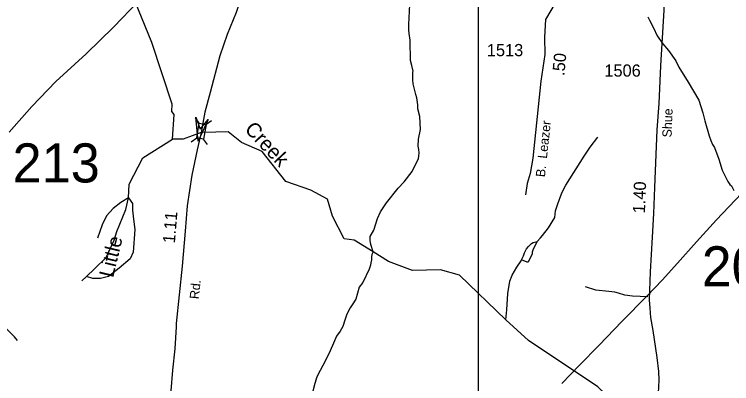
# Model space of a CAD drawing. Extents: x 1473865 to 1648260, y 639067 to 773536.
# Drawn here: x 1526062 to 1533398, y 686168 to 689946 of the extents above; entities that cross this region are included whole.
import ezdxf

# ---------------------------------------------------------------- set-up
doc = ezdxf.new("R2010")
doc.units = 0
for name, color, linetype in [('Exist Hydrographic Creek Single Shore', 7, 'Continuous'), ('Exist Hydrographic Creek Single Shore Label', 7, 'Continuous'), ('Exist Hydrographic Misc Water Feature', 7, 'Continuous'), ('Exist Road Non-System Type 51', 7, 'Continuous'), ('Exist Road Secondary Mileage Hundredths English Label', 7, 'Continuous'), ('Exist Road Secondary Structure Standard Bridge Attributed CELL', 7, 'Continuous'), ('Exist Road Secondary Structure Standard Bridge CELL', 7, 'Continuous'), ('Exist Road Secondary Structure Standard Bridge Number Label', 7, 'Continuous'), ('Exist Road Secondary Type 51 Attributed', 7, 'Continuous'), ('Exist Road Secondary Type 51 Label', 7, 'Continuous'), ('Exist Road Secondary Type 51 Number Label', 7, 'Continuous'), ('Exist Utilities Electrical Transmission Line', 7, 'Continuous'), ('Map Preparation Inset Cut Line', 7, 'Continuous')]:
    doc.layers.add(name, color=color, linetype=linetype)

msp = doc.modelspace()

# ---------------------------------------------------------------- linework, layer by layer
at = {"layer": 'Exist Hydrographic Creek Single Shore'}
for points in [[(1532111.7, 686056.7), (1532028.9, 686133.9), (1531321.4, 686611), (1531087.1, 686819.4), (1530615.8, 687279.2), (1530419.6, 687333), (1530132.3, 687324.3), (1529887.7, 687418.2), (1529730.2, 687517.8), (1529538.3, 687634.1), (1529434.4, 687648.2), (1529315.4, 687880.2), (1529265.4, 688053.5), (1529093.5, 688147.2), (1528837.3, 688236.7), (1528596.8, 688542.6), (1528384.9, 688634.5), (1528250.1, 688743), (1528121.6, 688741.3), (1527973.1, 688738), (1527789.6, 688669.5), (1527677.8, 688667.8)], [(1527228.2, 688068.7), (1527236.3, 688209.9), (1527374.3, 688476.3), (1527677.8, 688667.8)], [(1526753.3, 687218.5), (1526800.9, 687263.8), (1526882.7, 687340.8), (1527001.7, 687459.8), (1527082.3, 687636.5), (1527109.2, 687723), (1527201.3, 687949.6), (1527228.2, 688068.7)]]:
    msp.add_lwpolyline(points, dxfattribs=at)
at = {"layer": 'Exist Hydrographic Misc Water Feature'}
for points in [[(1527677.8, 688667.8), (1527697.3, 688919.5), (1527673.3, 688952.8), (1527674.3, 689028.2), (1527467.3, 689656.1), (1527194.3, 690327.9)], [(1529730.2, 687517.8), (1529708.3, 687590.1), (1529704.8, 687614.2), (1529701.2, 687628.2), (1529702, 687674.2), (1529739.2, 687737.4), (1529776.6, 687855.7), (1529806.9, 687924), (1529866.7, 688018.7), (1529985.7, 688168.2), (1530048.9, 688230.9), (1530130.9, 688337.2), (1530193.6, 688471.9), (1530198.1, 688495.7), (1530200.7, 688527.7), (1530199.4, 688563.7), (1530192, 688595.8), (1530193.4, 688667.8), (1530215.3, 688767.3), (1530207.9, 688901.9), (1530187.4, 688979.7), (1530189.7, 688987.7), (1530188.3, 689019.7), (1530177.7, 689091.9), (1530166.3, 689124.1), (1530140.5, 689236.5), (1530137.2, 689276.6), (1530136.8, 689358.3), (1530138.9, 689364.5), (1530128.1, 689420.7), (1530113.1, 689473), (1530109, 689677), (1530105.6, 689709), (1530101.9, 689723.1), (1530098.5, 689753.2), (1530095.2, 689785.2), (1530096.2, 689841.2), (1530107.6, 690046.4)], [(1532540.9, 689920.2), (1532557.6, 689887.2), (1532598.1, 689806.4), (1532634.5, 689725.7), (1532695, 689644.5), (1532751.6, 689575.4), (1532825.6, 689469.9), (1532856.4, 689405.4), (1532953.4, 689251.5), (1533061.9, 689069.3), (1533103.3, 688936.6), (1533121.7, 688856.2), (1533166.7, 688703.4), (1533183.9, 688655.1), (1533201.1, 688614.7), (1533222.4, 688582.3), (1533267.1, 688463.9), (1533302, 688352.8), (1533359.7, 688235.7), (1533380.4, 688206.7), (1533396.9, 688192.9), (1533419.9, 688142.5)], [(1531408.5, 687621.9), (1531444.1, 687658.8), (1531462.5, 687682.5), (1531524.2, 687762.9), (1531589, 687868.4), (1531595.5, 687935.6), (1531620.8, 688007.1), (1531658.9, 688110.3), (1531671.5, 688142), (1531700.6, 688197.4), (1531890.4, 688493.4), (1531952.2, 688588.1), (1532028.3, 688690.5)], [(1527228.2, 688068.7), (1527268.5, 688009.1), (1527270.4, 687943.8), (1527281.9, 687851.6), (1527295.3, 687744.1), (1527276.1, 687511.7), (1527247.4, 687444.5), (1527132.2, 687348.4), (1527024.7, 687263.9), (1526944.1, 687242.8), (1526865.4, 687242.8), (1526800.9, 687263.8)], [(1527228.2, 688068.7), (1527149.5, 688020.7), (1527072.7, 687961.1), (1527003.6, 687884.3), (1526961.4, 687792.1), (1526913.4, 687657.7)], [(1531247.1, 687433.3), (1531270.4, 687474.5), (1531279.1, 687506.3), (1531299.8, 687545.8), (1531318.3, 687569.4), (1531350.9, 687600.7), (1531369.1, 687610.4), (1531408.5, 687621.9)], [(1531408.5, 687621.9), (1531367.8, 687544.5), (1531359.2, 687512.6), (1531358.9, 687496.6), (1531321.4, 687417.5), (1531315.2, 687411.6), (1531305.2, 687409.8), (1531247.1, 687433.3)], [(1529730.2, 687517.8), (1529718.4, 687490), (1529714, 687466.1), (1529713.4, 687434.1), (1529708.7, 687402.2), (1529704.2, 687378.3), (1529691.5, 687338.6), (1529624.9, 687204), (1529589.4, 687156.1), (1529553.5, 687033.5), (1529518.3, 686974.3), (1529495.8, 686944.7), (1529462.5, 686879.4), (1529441.2, 686815.9), (1529420, 686752.3), (1529393.1, 686704.9), (1529358.1, 686653.7), (1529314.2, 686559.7), (1529278.5, 686471.4), (1529216.2, 686352.7), (1529162.2, 686249.8), (1529149.6, 686218.1), (1529148.1, 686212.7)], [(1531087.1, 686819.4), (1531099.7, 686922.2), (1531107, 687090), (1531129.4, 687217.4), (1531151.5, 687276), (1531200.2, 687360), (1531245.5, 687423), (1531247.1, 687433.3)], [(1526093.4, 686609.3), (1526063.2, 686648.5), (1525984.8, 686726.1)], [(1529148.1, 686212.7), (1529134.9, 686169.2), (1529109.4, 686076.2), (1529102.3, 686009.9), (1529091.3, 685823.8), (1529073.8, 685728.2), (1529069.5, 685704.4), (1529060.8, 685648.8), (1529059, 685544.6), (1529052.5, 685504.5), (1529020, 685345.2), (1528982.3, 685249.1), (1528969.9, 685225.6), (1528944.7, 685146.5), (1528927.6, 685082), (1528919.1, 685042.8), (1528910.5, 685002.7), (1528905.8, 684962.6)]]:
    msp.add_lwpolyline(points, dxfattribs=at)
at = {"layer": 'Exist Road Non-System Type 51'}
msp.add_lwpolyline([(1532539.5, 687056.5), (1532384.1, 687061.6), (1532304.7, 687071.8), (1532238.8, 687092.1), (1532203.3, 687103.9), (1532140.8, 687109), (1532007.3, 687125.9), (1531904.3, 687159.7)], dxfattribs=at)
at = {"layer": 'Exist Road Secondary Structure Standard Bridge Attributed CELL'}
msp.add_lwpolyline([(1528043, 688871.2), (1527940.5, 688649.9), (1527918.7, 688892.8), (1527961.4, 688770.1)], close=True, dxfattribs=at)
at = {"layer": 'Exist Road Secondary Structure Standard Bridge CELL'}
for p, q in [((1527953.2, 688830.9), (1527913.4, 688887.2)), ((1528021.2, 688819.2), (1528077.5, 688859)), ((1527870.9, 688642.2), (1527927.3, 688682)), ((1528036.7, 688613.7), (1527996.9, 688670.1))]:
    msp.add_line(p, q, dxfattribs=at)
msp.add_lwpolyline([(1527927.3, 688682), (1527952.9, 688830.9), (1528022.4, 688819), (1527996.9, 688670.1)], close=True, dxfattribs=at)
at = {"layer": 'Exist Road Secondary Type 51 Attributed'}
for points in [[(1531741.8, 690701.8), (1531733.3, 690474.3), (1531716.3, 690332), (1531677.4, 690200.6), (1531593.5, 690060.7), (1531493.6, 689892.9), (1531482.5, 689712.2), (1531488.4, 689536.1), (1531444.8, 689261.6), (1531364.2, 688475.6), (1531336.2, 688317.9), (1531307.8, 688215.4), (1531291, 688098)], [(1532644.3, 686018.7), (1532648.2, 686079), (1532652.2, 686132.4), (1532655.5, 686205.3), (1532652.5, 686291.1), (1532636.5, 686433.8), (1532593.6, 686713.1), (1532571.7, 686842.9), (1532563.7, 686939.6), (1532557.7, 687024.5), (1532567.7, 687310.8), (1532589.6, 687667), (1532601.6, 687908.5), (1532610.6, 688173.9), (1532636, 688765.6), (1532655, 689034), (1532673.4, 689420.2), (1532707.9, 689988.9), (1532720.8, 690289.3), (1532743, 690671.4)], [(1528562, 690657.5), (1528428.8, 690268.3), (1528330, 689964), (1528239.4, 689739.5), (1528164.8, 689520.6), (1528063.5, 689145.5), (1528008.4, 688945.7), (1527973.1, 688738)], [(1527973.1, 688738), (1527933.1, 688558.9), (1527877.8, 688301.6), (1527828.7, 687987.2), (1527809.7, 687729.4), (1527778.5, 687369.1), (1527717.4, 686782.5), (1527718.4, 686750.5), (1527701.9, 686524.3), (1527679.8, 686306.4), (1527646.2, 685884.1), (1527605.1, 685428.8), (1527560.5, 684890.4)]]:
    msp.add_lwpolyline(points, dxfattribs=at)
at = {"layer": 'Exist Utilities Electrical Transmission Line'}
for points in [[(1527328.8, 690075.5), (1527080.4, 689817.6), (1526795.7, 689540.4), (1526484.8, 689257.6), (1526240.6, 689003.8), (1526008, 688741.5)], [(1535364.3, 690033.2), (1535240.1, 689897.2), (1535077.2, 689728), (1534875.8, 689535.4), (1534725.3, 689385.7), (1534515.9, 689179.2), (1534308.2, 688964.7), (1534074.1, 688724.5), (1533758.3, 688385.9), (1533497.6, 688112.2), (1533243, 687842.4), (1533037.2, 687617.9), (1532843.5, 687399.1), (1532686.7, 687225.6), (1532532, 687066.2), (1532273.4, 686804.5), (1532043.4, 686562.2), (1531841.9, 686355.6), (1531660.6, 686167.9)]]:
    msp.add_lwpolyline(points, dxfattribs=at)
at = {"layer": 'Map Preparation Inset Cut Line'}
msp.add_lwpolyline([(1530807.2, 678673.7), (1530807.2, 722115.9), (1605695.7, 722115.9), (1605695.7, 695030), (1593323.3, 695030), (1593323.3, 678673.7), (1530807.2, 678673.7)], dxfattribs=at)
msp.add_lwpolyline([(1530807.2, 690698.7), (1516075.6, 690698.7), (1516075.6, 678674.1), (1530807.2, 678674.1)], close=True, dxfattribs=at)

# ---------------------------------------------------------------- texts
at = {"layer": 'Exist Hydrographic Creek Single Shore Label'}
for s, rotation, p in [('Creek', 313.30218, (1528408.7, 688763.1)), ('Little', 76.51708, (1527071.7, 687245.6))]:
    msp.add_text(s, height=150, rotation=rotation, dxfattribs=at).set_placement(p)
at = {"layer": 'Exist Road Secondary Mileage Hundredths English Label'}
for s, rotation, p in [('.50', 84.65064, (1531686.2, 689312.6)), ('1.40', 87.76739, (1532510.8, 687908.7)), ('1.11', 85.34298, (1527703.8, 687599.5))]:
    msp.add_text(s, height=125, rotation=rotation, dxfattribs=at).set_placement(p)
at = {"layer": 'Exist Road Secondary Structure Standard Bridge Number Label'}
for s, height, p in [('213', 399.85, (1526043.7, 688225.9)), ('207', 410.1, (1533092.4, 687162.9))]:
    msp.add_text(s, height=height, dxfattribs=at).set_placement(p)
at = {"layer": 'Exist Road Secondary Type 51 Label'}
for s, rotation, p in [('Shue', 87.76739, (1532783.1, 688685.3)), ('B.  Leazer', 83.82178, (1531487.6, 688277)), ('Rd.', 84.07898, (1527948, 687028.9))]:
    msp.add_text(s, height=95, rotation=rotation, dxfattribs=at).set_placement(p)
at = {"layer": 'Exist Road Secondary Type 51 Number Label'}
for s, p in [('1513', (1530894.3, 689517.5)), ('1506', (1532096, 689308.3))]:
    msp.add_text(s, height=125, dxfattribs=at).set_placement(p)

doc.saveas('drawing.dxf')
